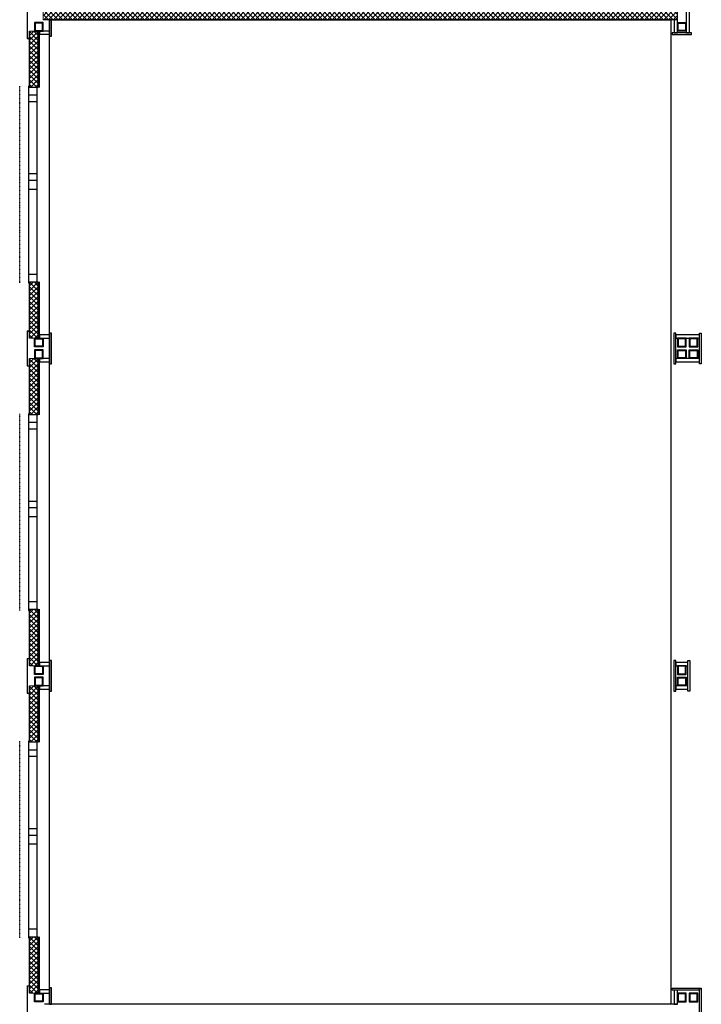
# Model space of a CAD drawing. Header units: inches. Extents: x 15 to 546804, y -66 to 267312.
# Tile 469 of 478: x 493437 to 499707, y 118579 to 127630. Entities that reach past the tile are written whole.
import ezdxf

# ---------------------------------------------------------------- set-up
doc = ezdxf.new("R2010")
doc.units = ezdxf.units.IN
doc.header["$MEASUREMENT"] = 0
doc.linetypes.add('DASHDOT', pattern=[1, 0.5, -0.25, 0, -0.25])
doc.linetypes.add('DASHED', pattern=[0.75, 0.5, -0.25])
doc.layers.add('812', color=221, linetype='Continuous', plot=False)
doc.layers.add('hulplijn', color=140, linetype='Continuous', plot=False)
doc.layers.add('A-1030-BE', color=7, linetype='Continuous')
pattern_1 = [(135, (548368.89, 59.54), (-22.097087, -22.097087), []), (225, (548368.89, 59.54), (22.097087, -22.097087), [])]
pattern_2 = [(135, (548368.89, 3069.54), (-22.097087, -22.097087), []), (225, (548368.89, 3069.54), (22.097087, -22.097087), [])]

msp = doc.modelspace()

# ---------------------------------------------------------------- hatches: boundary and pattern name
at = {"layer": 'A-1030-BE', "linetype": 'Continuous', "lineweight": 0}
h = msp.add_hatch(dxfattribs=at)
h.set_pattern_fill('ANSI37', scale=250, style=0)
h.set_pattern_definition([(45, (345652.85, 81798.53), (-22.097087, 22.097087), []), (135, (345652.85, 81798.53), (-22.097087, -22.097087), [])])
h.paths.add_polyline_path([(499487.9, 127628.6), (493653.9, 127628.6), (493653.9, 127728.6), (499487.9, 127728.6)])
h = msp.add_hatch(dxfattribs=at)
h.set_pattern_fill('ANSI37', scale=250, angle=90, style=0)
h.set_pattern_definition([(135, (548368.89, 6079.54), (-22.097087, -22.097087), []), (225, (548368.89, 6079.54), (22.097087, -22.097087), [])])
h.paths.add_polyline_path([(493528.9, 127525.6), (493528.9, 127007.6), (493608.9, 127007.6), (493608.9, 127525.6)])
h = msp.add_hatch(dxfattribs=at)
h.set_pattern_fill('ANSI37', scale=250, angle=90, style=0)
h.set_pattern_definition(pattern_2)
h.paths.add_polyline_path([(493528.9, 124701.6), (493528.9, 125219.6), (493608.9, 125219.6), (493608.9, 124701.6)])
h = msp.add_hatch(dxfattribs=at)
h.set_pattern_fill('ANSI37', scale=250, angle=90, style=0)
h.set_pattern_definition(pattern_2)
h.paths.add_polyline_path([(493528.9, 124515.6), (493528.9, 123997.6), (493608.9, 123997.6), (493608.9, 124515.6)])
h = msp.add_hatch(dxfattribs=at)
h.set_pattern_fill('ANSI37', scale=250, angle=90, style=0)
h.set_pattern_definition(pattern_1)
h.paths.add_polyline_path([(493528.9, 121691.6), (493528.9, 122209.6), (493608.9, 122209.6), (493608.9, 121691.6)])
h = msp.add_hatch(dxfattribs=at)
h.set_pattern_fill('ANSI37', scale=250, angle=90, style=0)
h.set_pattern_definition(pattern_1)
h.paths.add_polyline_path([(493528.9, 121505.6), (493528.9, 120987.6), (493608.9, 120987.6), (493608.9, 121505.6)])
h = msp.add_hatch(dxfattribs=at)
h.set_pattern_fill('ANSI37', scale=250, angle=90, style=0)
h.set_pattern_definition([(135, (548368.89, -2950.46), (-22.097087, -22.097087), []), (225, (548368.89, -2950.46), (22.097087, -22.097087), [])])
h.paths.add_polyline_path([(493528.9, 118681.6), (493528.9, 119199.6), (493608.9, 119199.6), (493608.9, 118681.6)])

# ---------------------------------------------------------------- linework, layer by layer
at = {"layer": '812', "color": 7, "elevation": 850}
msp.add_lwpolyline([(493710.9, 127628.6), (499427.9, 127628.6), (499427.9, 118578.6), (493710.9, 118578.6)], close=True, dxfattribs=at)
at = {"layer": 'A-1030-BE', "color": 7}
for p, q in [((493505.9, 127778.6, 850), (493505.9, 127458.6, 850)), ((493506.6, 127777.9, 850), (493506.6, 127459.3, 850)), ((493505.9, 127458.6, 850), (493527.5, 127458.6, 850)), ((493506.6, 127459.3, 850), (493528.2, 127459.3, 850)), ((493527.5, 127458.6, 850), (493527.5, 127439.3, 850)), ((493528.2, 127459.3, 850), (493528.2, 127438.6, 850)), ((493528.9, 127458.6, 850), (493528.9, 127439.3, 850)), ((493505.9, 124768.6, 850), (493527.5, 124768.6, 850)), ((493505.9, 124768.6, 850), (493505.9, 124448.6, 850)), ((493506.6, 124767.9, 850), (493528.2, 124767.9, 850)), ((493506.6, 124767.9, 850), (493506.6, 124449.3, 850)), ((493527.5, 124768.6, 850), (493527.5, 124787.9, 850)), ((493528.2, 124767.9, 850), (493528.2, 124788.6, 850)), ((493528.9, 124768.6, 850), (493528.9, 124787.9, 850)), ((493505.9, 124448.6, 850), (493527.5, 124448.6, 850)), ((493506.6, 124449.3, 850), (493528.2, 124449.3, 850)), ((493527.5, 124448.6, 850), (493527.5, 124429.3, 850)), ((493528.2, 124449.3, 850), (493528.2, 124428.6, 850)), ((493528.9, 124448.6, 850), (493528.9, 124429.3, 850)), ((493505.9, 121758.6, 850), (493527.5, 121758.6, 850)), ((493505.9, 121758.6, 850), (493505.9, 121438.6, 850)), ((493506.6, 121757.9, 850), (493528.2, 121757.9, 850)), ((493506.6, 121757.9, 850), (493506.6, 121439.3, 850)), ((493527.5, 121758.6, 850), (493527.5, 121777.9, 850)), ((493528.2, 121757.9, 850), (493528.2, 121778.6, 850)), ((493528.9, 121758.6, 850), (493528.9, 121777.9, 850)), ((493505.9, 121438.6, 850), (493527.5, 121438.6, 850)), ((493506.6, 121439.3, 850), (493528.2, 121439.3, 850)), ((493527.5, 121438.6, 850), (493527.5, 121419.3, 850)), ((493528.2, 121439.3, 850), (493528.2, 121418.6, 850)), ((493528.9, 121438.6, 850), (493528.9, 121419.3, 850)), ((493527.5, 118748.6, 850), (493527.5, 118767.9, 850)), ((493528.2, 118747.9, 850), (493528.2, 118768.6, 850)), ((493528.9, 118748.6, 850), (493528.9, 118767.9, 850)), ((493505.9, 118748.6, 850), (493527.5, 118748.6, 850)), ((493505.9, 118748.6, 850), (493505.9, 118428.6, 850)), ((493506.6, 118747.9, 850), (493528.2, 118747.9, 850)), ((493506.6, 118747.9, 850), (493506.6, 118429.3, 850))]:
    msp.add_line(p, q, dxfattribs=at)
at = {"layer": 'A-1030-BE', "color": 7, "linetype": 'Continuous', "lineweight": 25, "ltscale": 10}
for p, q in [((499487.9, 127628.6, 850), (493653.9, 127628.6, 850)), ((493528.9, 127007.6, 850), (493528.9, 127525.6, 850)), ((493608.9, 127007.6, 850), (493608.9, 127525.6, 850)), ((493620.9, 127007.6, 850), (493620.9, 127525.6, 850)), ((493518.9, 127017.6, 850), (493518.9, 125209.6, 850)), ((493528.9, 127017.6, 850), (493518.9, 127017.6, 850)), ((493528.9, 127017.6, 850), (493528.9, 127007.6, 850)), ((493598.4, 127007.6, 850), (493528.9, 127007.6, 850)), ((493598.4, 125219.6, 850), (493598.4, 127007.6, 850)), ((493598.4, 126935.6, 850), (493518.9, 126935.6, 850)), ((493598.4, 126875.6, 850), (493518.9, 126875.6, 850)), ((493518.9, 126214.6, 850), (493598.4, 126214.6, 850)), ((493518.9, 126154.6, 850), (493598.4, 126154.6, 850)), ((493518.9, 126072.6, 850), (493598.4, 126072.6, 850)), ((493518.9, 125291.6, 850), (493598.4, 125291.6, 850)), ((493518.9, 125209.6, 850), (493528.9, 125209.6, 850)), ((493528.9, 125219.6, 850), (493528.9, 125209.6, 850)), ((493528.9, 125219.6, 850), (493598.4, 125219.6, 850)), ((493528.9, 124701.6, 850), (493528.9, 125219.6, 850)), ((493608.9, 124701.6, 850), (493608.9, 125219.6, 850)), ((493620.9, 124701.6, 850), (493620.9, 125219.6, 850)), ((493528.9, 123997.6, 850), (493528.9, 124515.6, 850)), ((493608.9, 123997.6, 850), (493608.9, 124515.6, 850)), ((493620.9, 123997.6, 850), (493620.9, 124515.6, 850)), ((493518.9, 124007.6, 850), (493518.9, 122199.6, 850)), ((493528.9, 124007.6, 850), (493518.9, 124007.6, 850)), ((493528.9, 124007.6, 850), (493528.9, 123997.6, 850)), ((493598.4, 123925.6, 850), (493518.9, 123925.6, 850)), ((493598.4, 123997.6, 850), (493528.9, 123997.6, 850)), ((493598.4, 122209.6, 850), (493598.4, 123997.6, 850)), ((493598.4, 123865.6, 850), (493518.9, 123865.6, 850)), ((493518.9, 123204.6, 850), (493598.4, 123204.6, 850)), ((493518.9, 123144.6, 850), (493598.4, 123144.6, 850)), ((493518.9, 123062.6, 850), (493598.4, 123062.6, 850)), ((493518.9, 122281.6, 850), (493598.4, 122281.6, 850)), ((493518.9, 122199.6, 850), (493528.9, 122199.6, 850)), ((493528.9, 122209.6, 850), (493528.9, 122199.6, 850)), ((493528.9, 122209.6, 850), (493598.4, 122209.6, 850)), ((493528.9, 121691.6, 850), (493528.9, 122209.6, 850)), ((493608.9, 121691.6, 850), (493608.9, 122209.6, 850)), ((493620.9, 121691.6, 850), (493620.9, 122209.6, 850)), ((493528.9, 120987.6, 850), (493528.9, 121505.6, 850)), ((493608.9, 120987.6, 850), (493608.9, 121505.6, 850)), ((493620.9, 120987.6, 850), (493620.9, 121505.6, 850)), ((493518.9, 120997.6, 850), (493518.9, 119189.6, 850)), ((493528.9, 120997.6, 850), (493518.9, 120997.6, 850)), ((493528.9, 120997.6, 850), (493528.9, 120987.6, 850)), ((493598.4, 120987.6, 850), (493528.9, 120987.6, 850)), ((493598.4, 119199.6, 850), (493598.4, 120987.6, 850)), ((493598.4, 120915.6, 850), (493518.9, 120915.6, 850)), ((493598.4, 120855.6, 850), (493518.9, 120855.6, 850)), ((493518.9, 120194.6, 850), (493598.4, 120194.6, 850)), ((493518.9, 120134.6, 850), (493598.4, 120134.6, 850)), ((493518.9, 120052.6, 850), (493598.4, 120052.6, 850)), ((493518.9, 119271.6, 850), (493598.4, 119271.6, 850)), ((493518.9, 119189.6, 850), (493528.9, 119189.6, 850)), ((493528.9, 119199.6, 850), (493528.9, 119189.6, 850)), ((493528.9, 119199.6, 850), (493598.4, 119199.6, 850)), ((493528.9, 118681.6, 850), (493528.9, 119199.6, 850)), ((493608.9, 118681.6, 850), (493608.9, 119199.6, 850)), ((493620.9, 118681.6, 850), (493620.9, 119199.6, 850)), ((499487.9, 118578.6, 850), (493665.9, 118578.6, 850))]:
    msp.add_line(p, q, dxfattribs=at)
at = {"layer": 'A-1030-BE', "color": 7, "linetype": 'DASHDOT', "ltscale": 12}
for p, q in [((493710.9, 124731.6, 850), (493710.9, 127495.6, 850)), ((493437.5, 125209.6, 850), (493437.5, 127017.6, 850)), ((493710.9, 121721.6, 850), (493710.9, 124485.6, 850)), ((493437.5, 122199.6, 850), (493437.5, 124007.6, 850)), ((493710.9, 118711.6, 850), (493710.9, 121475.6, 850)), ((493437.5, 119189.6, 850), (493437.5, 120997.6, 850))]:
    msp.add_line(p, q, dxfattribs=at)
at = {"layer": 'A-1030-BE', "color": 7, "linetype": 'Continuous', "lineweight": 25, "ltscale": 10, "elevation": 850}
for points in [[(499597.9, 127728.6), (499567.9, 127728.6), (499567.9, 127510.6), (499597.9, 127510.6)], [(493728.9, 127477.6), (493728.9, 127628.6), (493710.9, 127628.6), (493710.9, 127477.6)], [(499487.9, 127628.6), (499457.9, 127628.6), (499457.9, 127510.6), (499487.9, 127510.6)], [(493573.9, 127525.6), (493653.9, 127525.6), (493653.9, 127605.6), (493573.9, 127605.6)], [(493579.9, 127531.6), (493647.9, 127531.6), (493647.9, 127599.6), (493579.9, 127599.6)], [(499567.9, 127525.6), (499487.9, 127525.6), (499487.9, 127605.6), (499567.9, 127605.6)], [(499561.9, 127531.6), (499493.9, 127531.6), (499493.9, 127599.6), (499561.9, 127599.6)], [(493710.9, 127495.6), (493710.9, 127525.6), (493620.9, 127525.6), (493620.9, 127495.6)], [(499615.9, 127510.6), (499439.9, 127510.6), (499439.9, 127492.6), (499615.9, 127492.6)], [(493710.9, 124701.6), (493710.9, 124731.6), (493620.9, 124731.6), (493620.9, 124701.6)], [(493728.9, 124467.6), (493728.9, 124749.6), (493710.9, 124749.6), (493710.9, 124467.6)], [(499472.9, 124467.6), (499472.9, 124749.6), (499454.9, 124749.6), (499454.9, 124467.6)], [(499688.9, 124701.6), (499688.9, 124731.6), (499472.9, 124731.6), (499472.9, 124701.6)], [(499688.9, 124467.6), (499688.9, 124749.6), (499706.9, 124749.6), (499706.9, 124467.6)], [(493573.9, 124701.6), (493653.9, 124701.6), (493653.9, 124621.6), (493573.9, 124621.6)], [(493579.9, 124695.6), (493647.9, 124695.6), (493647.9, 124627.6), (493579.9, 124627.6)], [(499567.9, 124701.6), (499487.9, 124701.6), (499487.9, 124621.6), (499567.9, 124621.6)], [(499561.9, 124695.6), (499493.9, 124695.6), (499493.9, 124627.6), (499561.9, 124627.6)], [(499673.9, 124621.6), (499673.9, 124701.6), (499593.9, 124701.6), (499593.9, 124621.6)], [(499667.9, 124627.6), (499667.9, 124695.6), (499599.9, 124695.6), (499599.9, 124627.6)], [(493573.9, 124515.6), (493653.9, 124515.6), (493653.9, 124595.6), (493573.9, 124595.6)], [(493579.9, 124521.6), (493647.9, 124521.6), (493647.9, 124589.6), (493579.9, 124589.6)], [(499567.9, 124515.6), (499487.9, 124515.6), (499487.9, 124595.6), (499567.9, 124595.6)], [(499561.9, 124521.6), (499493.9, 124521.6), (499493.9, 124589.6), (499561.9, 124589.6)], [(499673.9, 124595.6), (499673.9, 124515.6), (499593.9, 124515.6), (499593.9, 124595.6)], [(499667.9, 124589.6), (499667.9, 124521.6), (499599.9, 124521.6), (499599.9, 124589.6)], [(493710.9, 124485.6), (493710.9, 124515.6), (493620.9, 124515.6), (493620.9, 124485.6)], [(499688.9, 124485.6), (499688.9, 124515.6), (499472.9, 124515.6), (499472.9, 124485.6)], [(493573.9, 121691.6), (493653.9, 121691.6), (493653.9, 121611.6), (493573.9, 121611.6)], [(493579.9, 121685.6), (493647.9, 121685.6), (493647.9, 121617.6), (493579.9, 121617.6)], [(493710.9, 121691.6), (493710.9, 121721.6), (493620.9, 121721.6), (493620.9, 121691.6)], [(493728.9, 121457.6), (493728.9, 121739.6), (493710.9, 121739.6), (493710.9, 121457.6)], [(499472.9, 121457.6), (499472.9, 121739.6), (499454.9, 121739.6), (499454.9, 121457.6)], [(499582.9, 121691.6), (499582.9, 121721.6), (499472.9, 121721.6), (499472.9, 121691.6)], [(499567.9, 121691.6), (499487.9, 121691.6), (499487.9, 121611.6), (499567.9, 121611.6)], [(499561.9, 121685.6), (499493.9, 121685.6), (499493.9, 121617.6), (499561.9, 121617.6)], [(499582.9, 121457.6), (499582.9, 121739.6), (499600.9, 121739.6), (499600.9, 121457.6)], [(493573.9, 121505.6), (493653.9, 121505.6), (493653.9, 121585.6), (493573.9, 121585.6)], [(493579.9, 121511.6), (493647.9, 121511.6), (493647.9, 121579.6), (493579.9, 121579.6)], [(499567.9, 121505.6), (499487.9, 121505.6), (499487.9, 121585.6), (499567.9, 121585.6)], [(499561.9, 121511.6), (499493.9, 121511.6), (499493.9, 121579.6), (499561.9, 121579.6)], [(493710.9, 121475.6), (493710.9, 121505.6), (493620.9, 121505.6), (493620.9, 121475.6)], [(499582.9, 121475.6), (499582.9, 121505.6), (499472.9, 121505.6), (499472.9, 121475.6)], [(493573.9, 118681.6), (493653.9, 118681.6), (493653.9, 118601.6), (493573.9, 118601.6)], [(493579.9, 118675.6), (493647.9, 118675.6), (493647.9, 118607.6), (493579.9, 118607.6)], [(493710.9, 118681.6), (493710.9, 118711.6), (493620.9, 118711.6), (493620.9, 118681.6)], [(493728.9, 118578.6), (493728.9, 118729.6), (493710.9, 118729.6), (493710.9, 118578.6)], [(499688.9, 118708.6), (499439.9, 118708.6), (499439.9, 118726.6), (499688.9, 118726.6)], [(499487.9, 118708.6), (499457.9, 118708.6), (499457.9, 118578.6), (499487.9, 118578.6)], [(499567.9, 118681.6), (499487.9, 118681.6), (499487.9, 118601.6), (499567.9, 118601.6)], [(499561.9, 118675.6), (499493.9, 118675.6), (499493.9, 118607.6), (499561.9, 118607.6)], [(499673.9, 118601.6), (499673.9, 118681.6), (499593.9, 118681.6), (499593.9, 118601.6)], [(499667.9, 118607.6), (499667.9, 118675.6), (499599.9, 118675.6), (499599.9, 118607.6)], [(499688.9, 118435.6), (499688.9, 118726.6), (499706.9, 118726.6), (499706.9, 118435.6)]]:
    msp.add_lwpolyline(points, close=True, dxfattribs=at)
at = {"layer": 'A-1030-BE', "color": 7, "linetype": 'DASHED', "lineweight": 13, "ltscale": 10, "elevation": 850}
msp.add_lwpolyline([(499427.9, 127628.6), (499427.9, 118726.6)], dxfattribs=at)
at = {"layer": 'A-1030-BE', "color": 7}
for centre, start, end in [((493528.2, 127439.3, 850), 180, 0), ((493528.2, 124787.9, 850), 0, 180), ((493528.2, 124429.3, 850), 180, 0), ((493528.2, 121777.9, 850), 0, 180), ((493528.2, 121419.3, 850), 180, 0), ((493528.2, 118767.9, 850), 0, 180)]:
    msp.add_arc(centre, 0.7, start, end, dxfattribs=at)
at = {"layer": 'hulplijn', "color": 7, "linetype": 'Continuous', "lineweight": 0, "elevation": 850}
for points in [[(499487.9, 127628.6), (493653.9, 127628.6), (493653.9, 127728.6), (499487.9, 127728.6)], [(493528.9, 127525.6), (493528.9, 127007.6), (493608.9, 127007.6), (493608.9, 127525.6)], [(493528.9, 124701.6), (493528.9, 125219.6), (493608.9, 125219.6), (493608.9, 124701.6)], [(493528.9, 124515.6), (493528.9, 123997.6), (493608.9, 123997.6), (493608.9, 124515.6)], [(493528.9, 121691.6), (493528.9, 122209.6), (493608.9, 122209.6), (493608.9, 121691.6)], [(493528.9, 121505.6), (493528.9, 120987.6), (493608.9, 120987.6), (493608.9, 121505.6)], [(493528.9, 118681.6), (493528.9, 119199.6), (493608.9, 119199.6), (493608.9, 118681.6)]]:
    msp.add_lwpolyline(points, close=True, dxfattribs=at)

doc.saveas('drawing.dxf')
